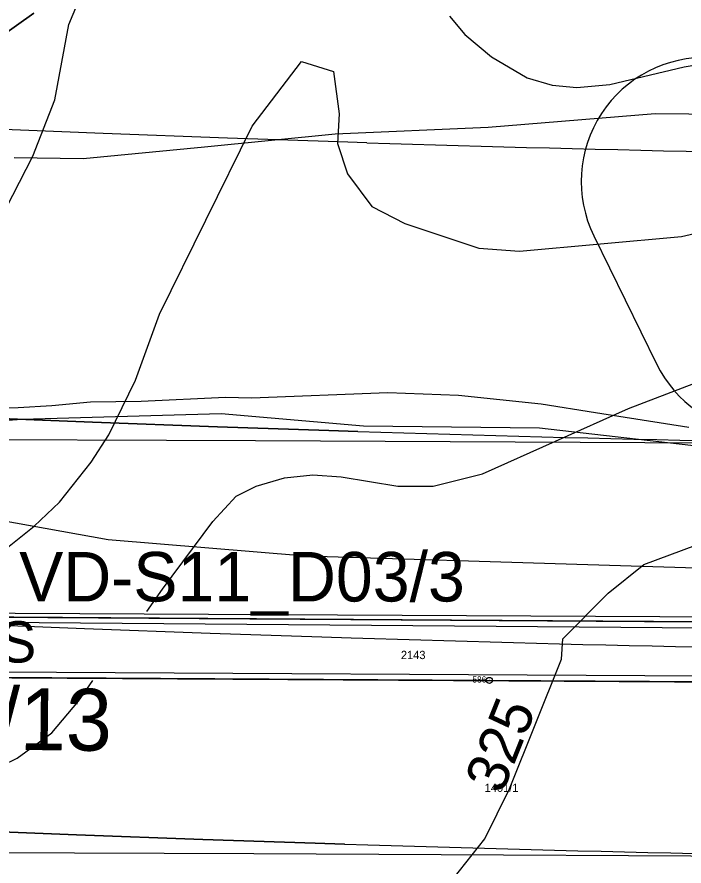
# Model space of a CAD drawing. Extents: x -706130 to -698555, y -971544 to -967260.
# Drawn here: x -705737.7 to -705576.2, y -969623.5 to -969417.8 of the extents above; entities that cross this region are included whole.
import ezdxf

# ---------------------------------------------------------------- set-up
doc = ezdxf.new("R2010")
doc.units = 0
for name, color, linetype in [('BPEJ hranice S', 7, 'Continuous'), ('BPEJ I-II trida ochrany S', 7, 'Continuous'), ('CHKO_Luzicke hory hranice S', 7, 'Continuous'), ('Hluková izofona', 7, 'Continuous'), ('KN_Hranice_parcel', 7, 'Continuous'), ('KN_Hranice_parcel_vnitrni_kresba', 7, 'Continuous'), ('KN_Parcelni cisla', 7, 'Continuous'), ('KN_Polygon parcely', 7, 'Continuous'), ('KN_POZEMKY_14_OSTATNI PLOCHA', 7, 'Continuous'), ('KN_POZEMKY_2_ORNA PUDA', 7, 'Continuous'), ('KN_VYUZITI_16_ostatni plocha_silnice', 7, 'Continuous'), ('KN_Značky bodu BP', 7, 'Continuous'), ('Komunikace I třídy osy N', 7, 'Continuous'), ('Komunikace popis trid a kategorie popis N', 7, 'Continuous'), ('Koridor silnicni_D03_silnice I tridy N', 7, 'Continuous'), ('Koridor silnicni_D03_silnice I tridy srafy N', 7, 'Continuous'), ('OP lesa 30 m', 7, 'Continuous'), ('OP silnic S', 7, 'Continuous'), ('Plochy doprava silniční - silnice I třídy S', 7, 'Continuous'), ('Plochy zemědělské všeobecné CELEK S', 7, 'Continuous'), ('Regulační bloky v krajině S', 7, 'Continuous'), ('Regulační bloky zastavěné S', 7, 'Continuous'), ('Regulační kódy zastavěné S', 7, 'Continuous'), ('Spoje_dálkový komunikační kabel S', 7, 'Continuous'), ('Spoje_dálkový optický komunikační kabel S', 7, 'Continuous'), ('Trasy cykloturistické N', 7, 'Continuous'), ('Vodovodní řad - přiváděcí S', 7, 'Continuous'), ('VPS dopravni infrastruktury_obrys N', 7, 'Continuous'), ('VPS dopravni infrastruktury_plochy N', 7, 'Continuous'), ('VPS VPO popis', 7, 'Continuous'), ('VÝŠKOPIS_vrstevnice hlavní', 7, 'Continuous'), ('VÝŠKOPIS_vrstevnice výška', 7, 'Continuous'), ('VÝŠKOPIS_vrstevnice zesílená', 7, 'Continuous'), ('Zábory hodnocené - koridory', 7, 'Continuous')]:
    doc.layers.add(name, color=color, linetype=linetype)

msp = doc.modelspace()

# ---------------------------------------------------------------- linework, layer by layer
at = {"layer": 'BPEJ hranice S'}
for points in [[(-705733.66, -969416.92), (-705760.06, -969435.69)], [(-705760.06, -969435.69), (-705733.66, -969416.92)]]:
    msp.add_lwpolyline(points, dxfattribs=at)
at = {"layer": 'BPEJ I-II trida ochrany S'}
for p, q in [((-705733.66, -969416.92), (-705760.06, -969435.69)), ((-705785.53, -969562.92), (-705550.52, -969564.48)), ((-705551.76, -969579.02), (-705765.75, -969577.73))]:
    msp.add_line(p, q, dxfattribs=at)
at = {"layer": 'CHKO_Luzicke hory hranice S'}
msp.add_lwpolyline([(-705941.55, -969501.3), (-705941.55, -969501.3), (-705907.31, -969505.32), (-705889.91, -969515.01), (-705872.58, -969525.62), (-705851.69, -969540.66), (-705832.54, -969551.1), (-705820.44, -969555.79), (-705803.69, -969560.7), (-705785.53, -969562.92), (-705550.52, -969564.48), (-705371.24, -969565.74), (-705346.96, -969565.91), (-705321.55, -969559.75)], dxfattribs=at)
at = {"layer": 'Hluková izofona'}
msp.add_lwpolyline([(-705652.99, -969448.29), (-705659.93, -969448.07), (-705686.74, -969447.16), (-705716.83, -969446.05), (-705752.97, -969444.63), (-705811.77, -969442.21), (-706107.22, -969430.14)], dxfattribs=at)
msp.add_arc((-705403.96, -961572.23), 7880, 268.189029, 269.474549, dxfattribs=at)
at = {"layer": 'KN_Hranice_parcel'}
for points in [[(-705941.55, -969501.3), (-705907.31, -969505.32), (-705889.91, -969515.01), (-705872.58, -969525.62), (-705851.69, -969540.66), (-705832.54, -969551.1), (-705820.44, -969555.79), (-705803.69, -969560.7), (-705785.53, -969562.92), (-705550.52, -969564.48), (-705371.24, -969565.74)], [(-705347.81, -969580.06), (-705357.51, -969579.12), (-705551.76, -969579.02), (-705765.75, -969577.73), (-705800.04, -969575.55), (-705821.47, -969570.79), (-705834.84, -969565.35), (-705860.02, -969551.46), (-705883.64, -969534.42), (-705897.3, -969526.11), (-705911.46, -969518.58), (-705918, -969517.26)]]:
    msp.add_lwpolyline(points, dxfattribs=at)
at = {"layer": 'KN_Hranice_parcel_vnitrni_kresba'}
for p, q in [((-705785.69, -969564.14), (-705550.56, -969565.94)), ((-705765.63, -969576.34), (-705551.65, -969577.55))]:
    msp.add_line(p, q, dxfattribs=at)
msp.add_lwpolyline([(-705941.26, -969500.11), (-705906.95, -969504.38), (-705870.89, -969525.17), (-705852.06, -969539.55), (-705831.98, -969550.25), (-705821.14, -969554.42), (-705803.54, -969559.8), (-705785.04, -969561.98), (-705550.85, -969563.22), (-705372.86, -969564.89), (-705347.07, -969565.04), (-705320.72, -969558.83)], dxfattribs=at)
at = {"layer": 'KN_Polygon parcely'}
for points in [[(-705785.53, -969562.92), (-705550.52, -969564.48), (-705371.24, -969565.74), (-705344.04, -969553.19), (-705323.55, -969551.13), (-705306.99, -969494.53), (-705304.78, -969487.17), (-705344.77, -969497.55), (-705381.02, -969506.16), (-705555.92, -969488.68), (-705571.11, -969457.65), (-705508.88, -969460.25), (-705448.04, -969463.78), (-705378.92, -969476.22), (-705350.46, -969474.08), (-705301, -969464.53), (-705263.98, -969460.56), (-705236.86, -969463.64), (-705228.44, -969463.64), (-705159.81, -969455.3), (-705149.38, -969456.29), (-705156.73, -969414.04)], [(-705765.75, -969577.73), (-705551.76, -969579.02), (-705357.51, -969579.12), (-705347.81, -969580.06), (-705315.96, -969583.15), (-705316.15, -969577.72), (-705316.33, -969572.76), (-705318.33, -969567.76), (-705321.55, -969559.75), (-705346.96, -969565.91), (-705371.24, -969565.74), (-705550.52, -969564.48), (-705785.53, -969562.92)]]:
    msp.add_lwpolyline(points, dxfattribs=at)
msp.add_lwpolyline([(-705480.64, -969625.23), (-705434.89, -969632.73), (-705401.38, -969643.36), (-705390.94, -969633.83), (-705362.98, -969604.25), (-705347.81, -969580.06), (-705357.51, -969579.12), (-705551.76, -969579.02), (-705765.75, -969577.73), (-705800.04, -969575.55), (-705821.47, -969570.79), (-705834.84, -969565.35), (-705860.02, -969551.46), (-705883.64, -969534.42), (-705897.3, -969526.11), (-705911.46, -969518.58), (-705918, -969517.26), (-705903.89, -969529.84), (-705882.7, -969548.73), (-705862.83, -969579.64), (-705856.81, -969592.97), (-705847.39, -969627.87), (-705593.1, -969627.63)], close=True, dxfattribs=at)
at = {"layer": 'KN_POZEMKY_14_OSTATNI PLOCHA'}
for p, q in [((-705785.53, -969562.92), (-705550.52, -969564.48)), ((-705551.76, -969579.02), (-705765.75, -969577.73))]:
    msp.add_line(p, q, dxfattribs=at)
at = {"layer": 'KN_POZEMKY_2_ORNA PUDA'}
for p, q in [((-705550.52, -969564.48), (-705785.53, -969562.92)), ((-705765.75, -969577.73), (-705551.76, -969579.02))]:
    msp.add_line(p, q, dxfattribs=at)
at = {"layer": 'KN_VYUZITI_16_ostatni plocha_silnice'}
for p, q in [((-705785.53, -969562.92), (-705550.52, -969564.48)), ((-705551.76, -969579.02), (-705765.75, -969577.73))]:
    msp.add_line(p, q, dxfattribs=at)
at = {"layer": 'KN_Značky bodu BP'}
for radius in [0.75, 0.03]:
    msp.add_circle((-705623.35, -969578.56), radius, dxfattribs=at)
at = {"layer": 'Komunikace I třídy osy N'}
msp.add_lwpolyline([(-705875.58, -969559.81), (-705871.23, -969559.95), (-705850.4, -969560.73), (-705816.69, -969562.11), (-705757.79, -969564.53), (-705721.39, -969565.96), (-705690.98, -969567.08), (-705663.89, -969568), (-705656.81, -969568.23)], dxfattribs=at)
msp.add_arc((-705403.96, -961572.23), 8000, 268.188839, 269.474739, dxfattribs=at)
at = {"layer": 'Koridor silnicni_D03_silnice I tridy N'}
for points in [[(-705755.79, -969514.57), (-705719.49, -969516), (-705689.21, -969517.11), (-705662.24, -969518.03), (-705655.22, -969518.26)], [(-705658.39, -969618.21), (-705658.4, -969618.21), (-705665.54, -969617.98), (-705692.75, -969617.05), (-705723.29, -969615.93), (-705759.8, -969614.49)]]:
    msp.add_lwpolyline(points, dxfattribs=at)
for radius, start, end in [(7950, 268.188918, 269.474661), (8050, 268.188839, 269.474739)]:
    msp.add_arc((-705403.96, -961572.23), radius, start, end, dxfattribs=at)
at = {"layer": 'Koridor silnicni_D03_silnice I tridy srafy N'}
for points in [[(-705655.22, -969518.26), (-705662.24, -969518.03), (-705689.21, -969517.11), (-705719.49, -969516), (-705755.79, -969514.57), (-705814.64, -969512.15), (-705848.44, -969510.77), (-705869.47, -969509.98), (-705887.1, -969509.39), (-705902.87, -969508.95), (-705917.39, -969508.62), (-705930.99, -969508.38), (-705931.09, -969508.38)], [(-705852.02, -969610.71), (-705818.74, -969612.07), (-705759.8, -969614.49), (-705723.29, -969615.93), (-705692.75, -969617.05), (-705665.54, -969617.98), (-705658.4, -969618.21), (-705658.39, -969618.21)]]:
    msp.add_lwpolyline(points, dxfattribs=at)
for radius, start, end in [(7950, 268.188918, 269.474661), (8050, 268.188839, 269.474739)]:
    msp.add_arc((-705403.96, -961572.23), radius, start, end, dxfattribs=at)
at = {"layer": 'OP lesa 30 m'}
msp.add_line((-705598.05, -969470.84), (-705582.86, -969501.87), dxfattribs=at)
for centre, start, end in [((-705571.11, -969457.65), 87.6075, 206.083), ((-705555.92, -969488.68), 206.083, 264.2927)]:
    msp.add_arc(centre, 30, start, end, dxfattribs=at)
at = {"layer": 'OP silnic S'}
for points in [[(-705279.11, -969522.91), (-705302.75, -969522.44), (-705679.97, -969520.5), (-705766.38, -969520.18)], [(-705854.08, -969603.08), (-705841.4, -969608.08), (-705837.96, -969609.29), (-705825.15, -969613.29), (-705819.74, -969614.65), (-705800.99, -969618.28), (-705794.67, -969619.09), (-705784.91, -969619.71), (-705783, -969619.79), (-705768.37, -969620.16), (-705767.29, -969620.18), (-705680.41, -969620.5), (-705378.04, -969622.05)]]:
    msp.add_lwpolyline(points, dxfattribs=at)
at = {"layer": 'Plochy doprava silniční - silnice I třídy S'}
for p, q in [((-705550.52, -969564.48), (-705785.53, -969562.92)), ((-705765.75, -969577.73), (-705551.76, -969579.02))]:
    msp.add_line(p, q, dxfattribs=at)
at = {"layer": 'Plochy zemědělské všeobecné CELEK S'}
for p, q in [((-705785.53, -969562.92), (-705550.52, -969564.48)), ((-705551.76, -969579.02), (-705765.75, -969577.73))]:
    msp.add_line(p, q, dxfattribs=at)
at = {"layer": 'Regulační bloky v krajině S'}
for p, q in [((-705785.53, -969562.92), (-705550.52, -969564.48)), ((-705551.76, -969579.02), (-705765.75, -969577.73))]:
    msp.add_line(p, q, dxfattribs=at)
at = {"layer": 'Regulační bloky zastavěné S'}
for p, q in [((-705550.52, -969564.48), (-705785.53, -969562.92)), ((-705765.75, -969577.73), (-705551.76, -969579.02))]:
    msp.add_line(p, q, dxfattribs=at)
at = {"layer": 'Spoje_dálkový komunikační kabel S'}
msp.add_lwpolyline([(-705767.49, -969517.44), (-705736.56, -969515.27), (-705688.31, -969513.86), (-705653.81, -969516.88), (-705611.18, -969517.37), (-705571.73, -969521.86)], dxfattribs=at)
at = {"layer": 'Spoje_dálkový optický komunikační kabel S'}
msp.add_lwpolyline([(-705767.56, -969512.54), (-705737.49, -969512.42), (-705729.31, -969511.97), (-705719.91, -969511.06), (-705707.65, -969510.94), (-705687.28, -969509.96), (-705680.96, -969510.13), (-705647.9, -969508.78), (-705630.86, -969509.47), (-705610.77, -969511.54), (-705597.64, -969513.68), (-705575.02, -969517.22)], dxfattribs=at)
at = {"layer": 'Trasy cykloturistické N'}
msp.add_lwpolyline([(-705941.55, -969501.3), (-705929.48, -969502.9), (-705907.31, -969505.32), (-705889.91, -969515.01), (-705872.58, -969525.62), (-705862.14, -969533.14), (-705834.39, -969535.57), (-705774.86, -969535.61), (-705753.47, -969537.6), (-705715.63, -969544.44), (-705667.88, -969548.34), (-705531.1, -969552.55), (-705439.36, -969551.8), (-705375.7, -969544.96), (-705354.91, -969538.43), (-705318.2, -969523.78), (-705288.47, -969518.37)], dxfattribs=at)
at = {"layer": 'Vodovodní řad - přiváděcí S'}
msp.add_lwpolyline([(-705220.82, -969444.36), (-705261.09, -969444.74), (-705293.41, -969445.01), (-705323.74, -969445.02), (-705363.49, -969445.03), (-705393.35, -969443.93), (-705421.94, -969442), (-705426.79, -969441.84), (-705446.76, -969441.17), (-705469.71, -969440.79), (-705495.56, -969440.44), (-705521.19, -969440.78), (-705535.18, -969441.04), (-705558.64, -969441.55), (-705583.16, -969441.29), (-705623.6, -969444.6), (-705660.72, -969446.25), (-705692.29, -969449.35), (-705721.75, -969452.23), (-705738.38, -969451.99)], dxfattribs=at)
at = {"layer": 'VPS dopravni infrastruktury_obrys N'}
for p, q in [((-705759.8, -969614.49), (-705723.29, -969615.93)), ((-705723.29, -969615.93), (-705692.75, -969617.05))]:
    msp.add_line(p, q, dxfattribs=at)
for points in [[(-705655.22, -969518.26), (-705662.24, -969518.03), (-705689.21, -969517.11), (-705719.49, -969516), (-705755.79, -969514.57)], [(-705692.75, -969617.05), (-705665.54, -969617.98), (-705658.4, -969618.21), (-705658.39, -969618.21)]]:
    msp.add_lwpolyline(points, dxfattribs=at)
for radius, start, end in [(7950, 268.188918, 269.474661), (8050, 268.188839, 269.474739)]:
    msp.add_arc((-705403.96, -961572.23), radius, start, end, dxfattribs=at)
at = {"layer": 'VPS dopravni infrastruktury_plochy N'}
for p, q in [((-705759.8, -969614.49), (-705723.29, -969615.93)), ((-705723.29, -969615.93), (-705692.75, -969617.05))]:
    msp.add_line(p, q, dxfattribs=at)
for points in [[(-705655.22, -969518.26), (-705662.24, -969518.03), (-705689.21, -969517.11), (-705719.49, -969516), (-705755.79, -969514.57)], [(-705692.75, -969617.05), (-705665.54, -969617.98), (-705658.4, -969618.21), (-705658.39, -969618.21)]]:
    msp.add_lwpolyline(points, dxfattribs=at)
for radius, start, end in [(7950, 268.188918, 269.474661), (8050, 268.188839, 269.474739)]:
    msp.add_arc((-705403.96, -961572.23), radius, start, end, dxfattribs=at)
at = {"layer": 'VÝŠKOPIS_vrstevnice hlavní'}
for points in [[(-705753.41, -969489.54), (-705733.86, -969451.59), (-705728.59, -969437.9), (-705725.16, -969419.63), (-705721.6, -969411.07)], [(-705633, -969417.64), (-705629.29, -969422.06), (-705622.87, -969427.48), (-705614.16, -969432.62), (-705608.17, -969434.33), (-705602.18, -969434.9), (-705594.19, -969434.19), (-705576.21, -969429.91), (-705566.23, -969428.19), (-705558.24, -969428.05), (-705547.11, -969429.48), (-705541.12, -969431.05), (-705531.13, -969434.9), (-705519.15, -969441.03), (-705499.17, -969452.73), (-705470.67, -969464.95)], [(-705741.28, -969547.32), (-705733.58, -969541.19), (-705727.44, -969535.34), (-705719.74, -969525.64), (-705715.46, -969519.07), (-705709.04, -969505.81), (-705703.19, -969489.83), (-705680.79, -969444.32), (-705668.81, -969428.62), (-705661.1, -969431.05), (-705659.68, -969441.32), (-705660.1, -969448.45), (-705657.68, -969455.87), (-705651.83, -969463.72), (-705643.84, -969467.86), (-705625.86, -969473.85), (-705616.02, -969474.56), (-705576.83, -969471), (-705559.38, -969467), (-705540.69, -969465), (-705520.43, -969469)], [(-705706.29, -969561.86), (-705702.48, -969556.45), (-705690.35, -969540.05), (-705684.64, -969533.91), (-705679.79, -969531.49), (-705672.94, -969529.49), (-705666.1, -969528.78), (-705659.25, -969529.2), (-705645.55, -969531.49), (-705636.99, -969531.49), (-705625.01, -969528.49), (-705589.63, -969512.65), (-705564.52, -969503.1)], [(-705853.68, -969604.57), (-705845.01, -969606.67), (-705825.6, -969609.67), (-705809.62, -969611.24), (-705793.36, -969611.67), (-705775.38, -969609.81), (-705761.4, -969606.67), (-705748.7, -969602.68), (-705737.72, -969597.4), (-705729.3, -969591.27), (-705722.88, -969583.56), (-705719.4, -969578.6)]]:
    msp.add_lwpolyline(points, dxfattribs=at)
at = {"layer": 'VÝŠKOPIS_vrstevnice zesílená'}
msp.add_lwpolyline([(-705758.55, -969634.07), (-705733.44, -969628.93), (-705708.33, -969625.79), (-705689.78, -969626.93), (-705677.8, -969629.5), (-705659.82, -969634.64), (-705653.83, -969635.64), (-705645.69, -969635.21), (-705636.85, -969630.93), (-705632.14, -969626.65), (-705624.44, -969616.95), (-705618.44, -969604.82), (-705605.89, -969573.43), (-705605.52, -969568.51), (-705594.56, -969557.38), (-705585.92, -969550.46), (-705567.08, -969543.47), (-705548.25, -969538.62), (-705529.42, -969536.48), (-705504.31, -969535.91), (-705486.33, -969537.05), (-705468.35, -969539.33), (-705450.38, -969542.9), (-705373.63, -969564.23)], dxfattribs=at)
at = {"layer": 'Zábory hodnocené - koridory'}
for points in [[(-705755.79, -969514.57), (-705719.49, -969516), (-705689.21, -969517.11), (-705662.24, -969518.03), (-705655.22, -969518.26)], [(-705658.39, -969618.21), (-705658.4, -969618.21), (-705665.54, -969617.98), (-705692.75, -969617.05), (-705723.29, -969615.93), (-705759.8, -969614.49)]]:
    msp.add_lwpolyline(points, dxfattribs=at)
for radius, start, end in [(7950, 268.188918, 269.474661), (8050, 268.188839, 269.474739)]:
    msp.add_arc((-705403.96, -961572.23), radius, start, end, dxfattribs=at)

# ---------------------------------------------------------------- texts
at = {"layer": 'KN_Parcelni cisla'}
for s, p in [('2143', (-705644.77, -969573.38)), ('1401/1', (-705624.49, -969605.57))]:
    msp.add_text(s, height=2, dxfattribs=at).set_placement(p)
at = {"layer": 'KN_Značky bodu BP'}
msp.add_text('586', height=1.5, dxfattribs=at).set_placement((-705627.45, -969579.06))
at = {"layer": 'Komunikace popis trid a kategorie popis N'}
msp.add_text('I/13  ', height=15, rotation=359.3711, dxfattribs=at).set_placement((-705748.28, -969595.26))
at = {"layer": 'Regulační kódy zastavěné S'}
msp.add_text('DS', height=10, dxfattribs=at).set_placement((-705751.65, -969574.21))
at = {"layer": 'VPS VPO popis'}
msp.add_text('VD-S11_D03/3', height=12, dxfattribs=at).set_placement((-705737.21, -969559.43))
at = {"layer": 'VÝŠKOPIS_vrstevnice výška'}
msp.add_text('325', height=10, rotation=68.1989, dxfattribs=at).set_placement((-705620.26, -969606.28))

doc.saveas('drawing.dxf')
